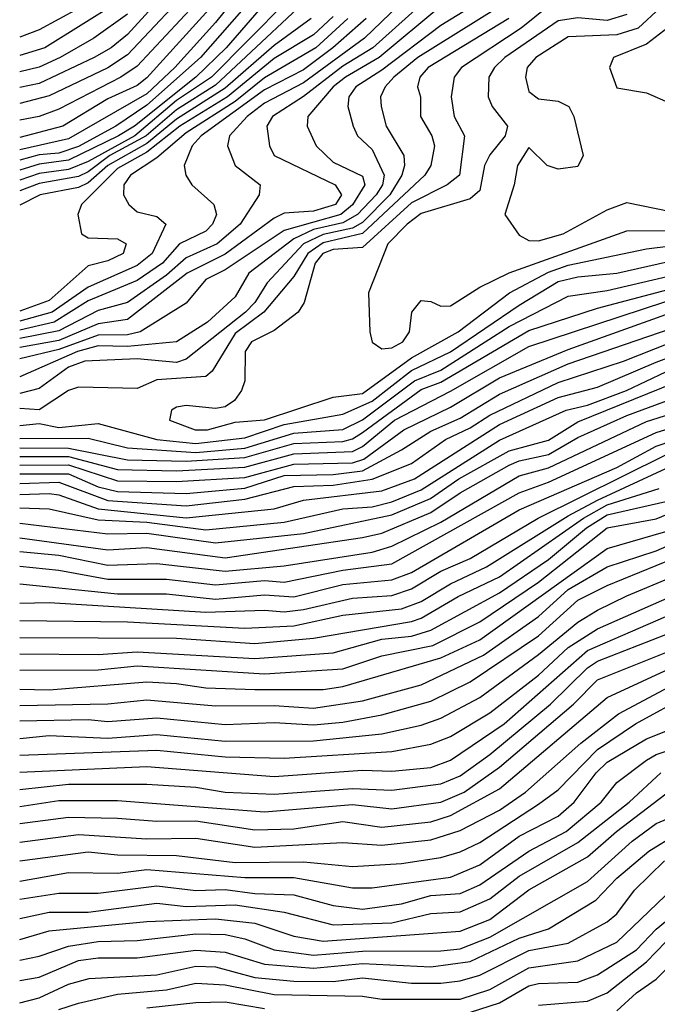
# Model space of a CAD drawing. Header units: metres. Extents: x -51132 to -49532, y -231222 to -229437.
# Tile 263 of 656: x -51132 to -51099, y -230015 to -229965. Entities that reach past the tile are written whole.
import ezdxf

# ---------------------------------------------------------------- set-up
doc = ezdxf.new("R2010")
doc.units = ezdxf.units.M
for name, color, linetype in [('CONTOUR_HALF', 8, 'Continuous'), ('CONTOUR_INDEX', 1, 'Continuous'), ('CONTOUR_INTER', 3, 'Continuous')]:
    doc.layers.add(name, color=color, linetype=linetype)

msp = doc.modelspace()

# ---------------------------------------------------------------- linework, layer by layer
at = {"layer": 'CONTOUR_HALF'}
for points, elevation in [([(-51117.08, -229955.735), (-51126.08, -229965.577), (-51126.905, -229966.259), (-51127.773, -229966.759), (-51130.58, -229968.077), (-51131.58, -229968.284)], 32.5), ([(-51118.58, -229961.237), (-51121.58, -229964.969), (-51123.659, -229967.259), (-51125.08, -229968.605), (-51129.08, -229970.899), (-51131.58, -229971.461)], 30.5), ([(-51115.58, -229962.538), (-51121.58, -229968.158), (-51123.58, -229969.423), (-51125.117, -229970.759), (-51126.974, -229971.759), (-51128.08, -229972.583), (-51128.58, -229972.829), (-51130.58, -229973.177), (-51131.58, -229973.553)], 28.5), ([(-51109.58, -229962.68), (-51113.552, -229966.259), (-51115.08, -229967.189), (-51117.08, -229968.747), (-51118.675, -229969.759), (-51118.962, -229970.259), (-51118.821, -229971.259), (-51118.581, -229971.759), (-51115.47, -229973.259), (-51115.145, -229973.759), (-51115.452, -229974.259), (-51116.58, -229974.594), (-51118.08, -229974.7), (-51118.58, -229974.946), (-51121.08, -229976.785), (-51123.034, -229977.759), (-51126.08, -229980.135), (-51127.58, -229980.35), (-51129.58, -229981.198), (-51131.58, -229981.563)], 25.5), ([(-51121.929, -229963.259), (-51125.58, -229967.197), (-51126.407, -229967.759), (-51129.58, -229969.396), (-51130.58, -229969.765), (-51131.58, -229969.96)], 31.5), ([(-51118.58, -229963.42), (-51121.037, -229966.259), (-51122.578, -229967.759), (-51125.725, -229970.259), (-51126.526, -229970.759), (-51129.08, -229972), (-51130.58, -229972.204), (-51131.58, -229972.498)], 29.5), ([(-51107.873, -229963.759), (-51110.08, -229965.113), (-51113.08, -229967.401), (-51114.414, -229968.259), (-51114.771, -229968.759), (-51114.821, -229969.259), (-51114.546, -229970.259), (-51114.331, -229970.759), (-51113.58, -229971.451), (-51112.971, -229972.759), (-51113.049, -229973.259), (-51113.379, -229973.759), (-51114.328, -229974.759), (-51115.08, -229975.189), (-51116.58, -229975.535), (-51117.58, -229976.006), (-51119.882, -229977.759), (-51120.58, -229978.965), (-51121.985, -229980.259), (-51123.58, -229981.268), (-51126.08, -229981.504), (-51127.58, -229981.465), (-51128.634, -229981.759), (-51131.58, -229983.056)], 24.5), ([(-51126.58, -229963.948), (-51130.298, -229966.259), (-51131.58, -229966.655)], 33.5), ([(-51100.58, -229964.552), (-51101.58, -229964.862), (-51103.08, -229964.735), (-51104.08, -229964.882), (-51106.805, -229966.759), (-51107.337, -229967.259), (-51107.619, -229967.759), (-51107.653, -229968.759), (-51107.461, -229969.259), (-51106.677, -229970.259), (-51106.783, -229970.759), (-51107.58, -229971.719), (-51107.843, -229972.259), (-51108.08, -229973.544), (-51108.58, -229973.975), (-51111.08, -229974.719), (-51111.801, -229975.259), (-51112.773, -229976.259), (-51113.771, -229978.759), (-51113.699, -229980.759), (-51113.58, -229981.28), (-51113.08, -229981.619), (-51112.58, -229981.576), (-51112.019, -229981.259), (-51111.682, -229980.759), (-51111.558, -229979.759), (-51111.08, -229979.16), (-51110.58, -229979.215), (-51110.08, -229979.446), (-51109.58, -229979.425), (-51108.08, -229978.484), (-51106.58, -229977.739), (-51100.58, -229975.597), (-51097.58, -229975.579)], 22.5), ([(-51097.58, -229964.55), (-51099.58, -229966.065), (-51101.249, -229966.759), (-51101.466, -229967.259), (-51101.08, -229968.297), (-51099.58, -229968.555), (-51097.08, -229969.65)], 21.5), ([(-51115.58, -229964.664), (-51116.58, -229965.598), (-51118.58, -229966.809), (-51120.974, -229968.759), (-51123.4, -229970.259), (-51125.08, -229971.584), (-51126.58, -229972.413), (-51128.432, -229974.259), (-51128.613, -229974.759), (-51128.423, -229975.759), (-51128.08, -229975.964), (-51126.58, -229976.008), (-51126.14, -229976.259), (-51126.295, -229976.759), (-51127.08, -229977.138), (-51128.08, -229977.383), (-51130.08, -229979.165), (-51131.58, -229979.697)], 27.5), ([(-51106.596, -229964.759), (-51110.72, -229967.259), (-51111.155, -229967.759), (-51111.26, -229968.259), (-51111.112, -229968.759), (-51111.119, -229969.759), (-51110.531, -229970.759), (-51110.39, -229971.259), (-51110.589, -229972.259), (-51110.884, -229972.759), (-51114.08, -229975.74), (-51116.08, -229976.205), (-51116.872, -229976.759), (-51117.58, -229977.936), (-51119.121, -229979.759), (-51120.58, -229980.847), (-51121.758, -229982.759), (-51122.08, -229983.035), (-51124.58, -229983.211), (-51125.58, -229983.656), (-51128.58, -229983.587), (-51129.08, -229983.758), (-51130.58, -229984.744), (-51131.58, -229984.669)], 23.5), ([(-51113.891, -229964.759), (-51115.584, -229966.259), (-51117.08, -229967.385), (-51119.08, -229968.407), (-51122.311, -229970.759), (-51122.78, -229971.259), (-51123.186, -229972.259), (-51123.097, -229972.759), (-51122.79, -229973.259), (-51121.67, -229974.259), (-51121.523, -229974.759), (-51121.733, -229975.259), (-51122.08, -229975.62), (-51123.417, -229976.259), (-51124.284, -229977.259), (-51125.58, -229978.136), (-51128.08, -229979.172), (-51129.815, -229980.259), (-51131.58, -229980.667)], 26.5), ([(-51131.58, -229985.537), (-51130.58, -229985.435), (-51129.58, -229985.632), (-51127.58, -229985.441), (-51124.58, -229986.249), (-51122.58, -229986.451), (-51120.08, -229986.175), (-51118.08, -229985.491), (-51115.08, -229984.959), (-51113.58, -229984.291), (-51111.58, -229982.738), (-51109.58, -229981.783), (-51106.08, -229979.402), (-51104.08, -229978.193), (-51103.08, -229977.945), (-51101.08, -229977.762), (-51094.08, -229976.171)], 23.5), ([(-51131.58, -229986.683), (-51129.08, -229986.686), (-51126.08, -229987.285), (-51123.08, -229987.364), (-51120.08, -229987.167), (-51117.58, -229986.451), (-51115.08, -229986.355), (-51114.58, -229986.22), (-51114.08, -229985.902), (-51111.08, -229983.694), (-51110.08, -229983.332), (-51105.58, -229980.682), (-51102.08, -229979.553), (-51096.08, -229977.962)], 24.5), ([(-51131.58, -229987.558), (-51129.08, -229987.549), (-51126.58, -229988.358), (-51123.58, -229988.396), (-51120.08, -229988.198), (-51117.58, -229987.505), (-51114.58, -229987.435), (-51114.005, -229987.259), (-51111.96, -229985.759), (-51109.58, -229984.607), (-51107.08, -229983.105), (-51103.58, -229981.652), (-51098.58, -229979.872)], 25.5), ([(-51131.58, -229988.494), (-51129.58, -229988.433), (-51127.08, -229989.362), (-51123.08, -229989.637), (-51120.08, -229989.29), (-51117.58, -229988.65), (-51115.58, -229988.584), (-51113.58, -229988.276), (-51111.58, -229987.471), (-51109.83, -229986.259), (-51108.58, -229985.66), (-51107.58, -229985.01), (-51104.08, -229983.349), (-51100.74, -229982.259), (-51096.58, -229980.596)], 26.5), ([(-51131.58, -229989.741), (-51130.08, -229989.793), (-51127.58, -229990.351), (-51125.08, -229990.464), (-51122.08, -229990.856), (-51118.08, -229990.472), (-51115.08, -229989.795), (-51113.58, -229989.687), (-51112.58, -229989.435), (-51111.08, -229988.823), (-51107.08, -229986.294), (-51103.674, -229984.759), (-51102.58, -229984.499), (-51100.587, -229983.759), (-51098.58, -229982.793)], 27.5), ([(-51131.58, -229991.27), (-51127.08, -229991.88), (-51125.08, -229991.766), (-51121.08, -229992.288), (-51114.08, -229991.262), (-51113.08, -229991.027), (-51110.58, -229989.977), (-51109.08, -229988.972), (-51106.58, -229987.57), (-51106.08, -229987.345), (-51104.58, -229987.011), (-51103.08, -229986.153), (-51100.58, -229985.025), (-51097.58, -229983.925)], 28.5), ([(-51131.58, -229992.724), (-51129.58, -229992.926), (-51127.08, -229993.387), (-51124.08, -229993.378), (-51121.58, -229993.678), (-51119.08, -229993.45), (-51118.08, -229993.532), (-51115.08, -229992.922), (-51112.58, -229992.596), (-51106.08, -229988.976), (-51104.58, -229988.423), (-51099.08, -229985.886), (-51095.58, -229984.806)], 29.5), ([(-51131.58, -229994.598), (-51130.08, -229994.572), (-51122.08, -229995.064), (-51119.08, -229994.97), (-51118.08, -229995.047), (-51117.08, -229994.934), (-51114.58, -229994.349), (-51112.58, -229994.222), (-51111.58, -229993.878), (-51110.08, -229992.98), (-51108.58, -229992.326), (-51105.112, -229990.259), (-51098.58, -229987.031)], 30.5), ([(-51131.58, -229998.028), (-51127.58, -229998.004), (-51125.58, -229997.801), (-51119.08, -229998.21), (-51115.08, -229997.956), (-51113.08, -229997.287), (-51110.48, -229996.759), (-51108.08, -229995.551), (-51105.08, -229993.527), (-51101.58, -229990.763), (-51099.08, -229990.305), (-51095.08, -229988.65)], 32.5), ([(-51131.58, -229996.365), (-51123.58, -229996.398), (-51119.58, -229996.666), (-51116.58, -229996.394), (-51111.58, -229995.533), (-51111.08, -229995.375), (-51109.192, -229994.259), (-51107.08, -229993.254), (-51102.797, -229990.259), (-51101.58, -229989.59), (-51098.917, -229988.759)], 31.5), ([(-51131.58, -229999.828), (-51127.08, -229999.741), (-51125.08, -229999.543), (-51121.58, -229999.847), (-51118.58, -229999.826), (-51116.58, -229999.966), (-51114.08, -229999.592), (-51111.08, -229998.782), (-51107.893, -229997.259), (-51105.08, -229995.289), (-51103.58, -229993.906), (-51101.58, -229992.757), (-51099.08, -229991.939), (-51096.08, -229990.621)], 33.5), ([(-51131.58, -230001.514), (-51130.08, -230001.362), (-51127.08, -230001.49), (-51124.58, -230001.301), (-51121.08, -230001.653), (-51116.58, -230001.639), (-51113.08, -230001.277), (-51111.08, -230000.84), (-51110.08, -230000.482), (-51108.08, -229999.421), (-51105.08, -229997.223), (-51103.08, -229995.57), (-51102.08, -229994.964), (-51100.58, -229994.223), (-51095.838, -229992.259)], 34.5), ([(-51131.58, -230003.233), (-51125.08, -230002.938), (-51118.58, -230003.448), (-51114.08, -230003.134), (-51112.58, -230003.186), (-51110.58, -230002.99), (-51109.58, -230002.626), (-51106.844, -230000.759), (-51102.58, -229997.019), (-51098.58, -229995.279)], 35.5), ([(-51131.58, -230004.979), (-51129.58, -230004.678), (-51126.58, -230004.672), (-51119.08, -230005.264), (-51114.58, -230004.879), (-51112.58, -230005.109), (-51110.08, -230004.761), (-51108.887, -230004.259), (-51107.08, -230002.976), (-51103.294, -229999.759), (-51102.08, -229998.515), (-51098.58, -229997.129)], 36.5), ([(-51131.58, -230006.812), (-51128.58, -230006.416), (-51125.08, -230006.632), (-51122.58, -230006.597), (-51119.58, -230007.055), (-51115.08, -230006.814), (-51113.08, -230006.95), (-51110.58, -230006.682), (-51109.08, -230006.216), (-51107.08, -230005.179), (-51105.749, -230004.259), (-51102.918, -230001.759), (-51101.01, -230000.259), (-51095.58, -229997.368)], 37.5), ([(-51131.58, -230008.794), (-51129.08, -230008.351), (-51126.58, -230008.382), (-51125.08, -230008.207), (-51120.08, -230008.614), (-51117.58, -230008.609), (-51114.58, -230009.141), (-51113.58, -230009.129), (-51109.58, -230008.595), (-51108.08, -230007.964), (-51106.08, -230006.503), (-51104.08, -230005.474), (-51103.262, -230004.759), (-51102.143, -230003.259), (-51101.58, -230002.724), (-51099.58, -230001.527), (-51098.58, -230001.136)], 38.5), ([(-51131.58, -230010.704), (-51130.08, -230010.373), (-51128.08, -230010.381), (-51124.58, -230009.92), (-51123.08, -230010.086), (-51120.58, -230010.011), (-51118.08, -230010.384), (-51115.58, -230011.031), (-51112.58, -230010.919), (-51110.58, -230010.448), (-51109.08, -230010.367), (-51107.58, -230009.704), (-51106.08, -230008.533), (-51103.08, -230006.822), (-51100.454, -230004.759), (-51098.845, -230003.259)], 39.5), ([(-51131.58, -230012.829), (-51130.58, -230012.631), (-51129.08, -230012.118), (-51127.58, -230011.878), (-51125.58, -230011.826), (-51122.58, -230011.488), (-51121.08, -230011.511), (-51120.08, -230011.741), (-51118.58, -230012.297), (-51116.58, -230012.565), (-51114.08, -230012.361), (-51110.08, -230012.346), (-51109.08, -230012.241), (-51107.58, -230011.659), (-51102.58, -230008.812), (-51100.302, -230006.759), (-51099.08, -230005.85), (-51094.58, -230003.987)], 40.5), ([(-51131.58, -230015.011), (-51130.58, -230014.754), (-51129.08, -230014.056), (-51128.032, -230013.759), (-51124.58, -230013.571), (-51122.58, -230013.134), (-51121.58, -230013.165), (-51119.58, -230013.712), (-51117.58, -230013.902), (-51115.58, -230013.922), (-51114.08, -230013.721), (-51111.58, -230014.001), (-51110.08, -230014.007), (-51109.08, -230013.874), (-51108.08, -230013.588), (-51105.58, -230012.333), (-51103.58, -230011.957), (-51101.58, -230010.878), (-51101.08, -230010.46), (-51100.185, -230009.259), (-51098.657, -230007.759)], 41.5), ([(-51109.08, -230015.652), (-51107.08, -230015.01), (-51105.58, -230014.141), (-51105.08, -230014.016), (-51103.08, -230013.945), (-51102.08, -230013.568), (-51100.08, -230012.307), (-51099.08, -230011.249), (-51096.58, -230009.186)], 42.5), ([(-51101.08, -230015.421), (-51100.08, -230014.503), (-51099.08, -230013.797), (-51098.08, -230012.776)], 43.5), ([(-51125.08, -230015.255), (-51122.58, -230014.983), (-51121.08, -230014.961), (-51119.08, -230015.301)], 42.5)]:
    msp.add_lwpolyline(points, dxfattribs=dict(at, elevation=elevation))
at = {"layer": 'CONTOUR_INDEX'}
for points, elevation in [([(-51115.58, -229959.022), (-51122.345, -229966.759), (-51125.08, -229969.194), (-51126.664, -229970.259), (-51128.58, -229971.288), (-51129.58, -229971.63), (-51130.58, -229971.725), (-51131.58, -229971.989)], 30), ([(-51110.08, -229964.136), (-51113.22, -229966.759), (-51114.945, -229967.759), (-51115.57, -229968.259), (-51116.868, -229969.759), (-51116.908, -229970.259), (-51116.437, -229971.259), (-51115.58, -229972.095), (-51114.08, -229972.812), (-51113.956, -229973.259), (-51114.58, -229974.275), (-51115.173, -229974.759), (-51118.08, -229975.586), (-51121.08, -229977.597), (-51122.08, -229978.091), (-51123.08, -229979.29), (-51125.433, -229980.759), (-51126.08, -229980.901), (-51127.58, -229980.919), (-51129.58, -229981.654), (-51131.58, -229982.13)], 25), ([(-51131.58, -229987.125), (-51129.08, -229987.12), (-51126.58, -229987.786), (-51123.58, -229987.848), (-51120.08, -229987.667), (-51117.58, -229986.979), (-51114.58, -229986.867), (-51114.08, -229986.602), (-51112.438, -229985.259), (-51109.58, -229983.793), (-51105.58, -229981.504), (-51098.58, -229979.211)], 25), ([(-51131.58, -229993.627), (-51126.58, -229994.122), (-51124.08, -229994.13), (-51121.58, -229994.396), (-51119.08, -229994.174), (-51117.58, -229994.275), (-51115.08, -229993.648), (-51112.58, -229993.418), (-51111.58, -229993.036), (-51106.08, -229989.837), (-51101.08, -229987.685), (-51099.08, -229986.599), (-51095.58, -229985.397)], 30), ([(-51131.58, -230002.371), (-51124.58, -230002.115), (-51121.08, -230002.457), (-51118.08, -230002.52), (-51112.58, -230002.178), (-51110.58, -230001.807), (-51109.58, -230001.412), (-51107.58, -230000.208), (-51105.08, -229998.284), (-51103.58, -229996.863), (-51102.08, -229995.921), (-51095.08, -229992.831)], 35), ([(-51131.58, -230011.772), (-51130.08, -230011.322), (-51125.08, -230010.849), (-51121.58, -230010.715), (-51119.58, -230010.935), (-51117.58, -230011.601), (-51116.08, -230011.852), (-51109.08, -230011.345), (-51107.58, -230010.754), (-51105.58, -230009.246), (-51102.58, -230007.546), (-51101.104, -230006.259), (-51098.58, -230004.343)], 40)]:
    msp.add_lwpolyline(points, dxfattribs=dict(at, elevation=elevation))
at = {"layer": 'CONTOUR_INTER'}
for points, elevation in [([(-51116.08, -229961.987), (-51121.792, -229967.759), (-51123.58, -229968.951), (-51125.707, -229970.759), (-51128.08, -229972.06), (-51129.08, -229972.472), (-51130.58, -229972.681), (-51131.58, -229973.008)], 29), ([(-51110.08, -229962.01), (-51113.971, -229965.759), (-51117.08, -229968.051), (-51119.08, -229969.083), (-51119.972, -229969.759), (-51120.874, -229970.759), (-51120.962, -229971.259), (-51120.583, -229972.259), (-51119.295, -229973.259), (-51119.356, -229973.759), (-51120.329, -229975.259), (-51121.504, -229976.259), (-51123.08, -229976.974), (-51124.08, -229977.867), (-51126.08, -229979.251), (-51127.58, -229979.66), (-51129.58, -229980.709), (-51131.58, -229981.102)], 26), ([(-51096.58, -229962.076), (-51099.99, -229965.259), (-51101.08, -229965.595), (-51103.58, -229965.697), (-51105.228, -229966.759), (-51105.666, -229967.259), (-51105.744, -229967.759), (-51105.58, -229968.481), (-51105.08, -229968.866), (-51104.08, -229968.989), (-51103.546, -229969.259), (-51103.278, -229969.759), (-51102.812, -229971.759), (-51103.08, -229972.316), (-51104.08, -229972.461), (-51104.652, -229972.259), (-51105.58, -229971.351), (-51106.162, -229972.259), (-51106.329, -229973.259), (-51106.812, -229974.759), (-51106.08, -229975.83), (-51105.58, -229976.102), (-51105.08, -229976.111), (-51103.822, -229975.759), (-51101.58, -229974.537), (-51100.58, -229974.153), (-51097.58, -229974.77)], 22), ([(-51122.441, -229962.759), (-51126.08, -229966.621), (-51127.08, -229967.283), (-51130.08, -229968.715), (-51131.58, -229969.1)], 32), ([(-51121.58, -229963.927), (-51125.08, -229967.796), (-51125.58, -229968.188), (-51127.08, -229968.857), (-51129.38, -229970.259), (-51131.58, -229970.836)], 31), ([(-51128.58, -229964.255), (-51130.58, -229965.341), (-51131.58, -229965.713)], 34), ([(-51107.23, -229964.259), (-51111.253, -229966.759), (-51112.467, -229967.759), (-51112.912, -229968.259), (-51113.158, -229968.759), (-51113.129, -229969.259), (-51112.873, -229970.259), (-51111.963, -229971.759), (-51111.936, -229972.259), (-51112.063, -229972.759), (-51112.673, -229973.759), (-51114.08, -229975.175), (-51114.58, -229975.46), (-51116.08, -229975.782), (-51117.086, -229976.259), (-51118.943, -229978.259), (-51119.58, -229979.259), (-51120.048, -229979.759), (-51123.08, -229982.157), (-51123.58, -229982.326), (-51125.58, -229982.136), (-51128.248, -229982.259), (-51129.08, -229982.561), (-51130.58, -229983.656), (-51131.58, -229983.905)], 24), ([(-51126.08, -229964.542), (-51127.791, -229965.759), (-51129.521, -229966.759), (-51130.58, -229967.248), (-51131.58, -229967.479)], 33), ([(-51104.58, -229964.132), (-51105.966, -229965.259), (-51109.022, -229967.259), (-51109.387, -229967.759), (-51109.552, -229968.759), (-51109.398, -229969.759), (-51108.866, -229970.759), (-51109.122, -229972.759), (-51109.758, -229973.259), (-51111.58, -229974.175), (-51114.08, -229976.444), (-51115.58, -229976.546), (-51116.102, -229976.759), (-51116.487, -229977.259), (-51117.047, -229979.259), (-51117.368, -229979.759), (-51118.58, -229980.686), (-51119.745, -229981.259), (-51120.061, -229981.759), (-51120.089, -229983.259), (-51120.256, -229983.759), (-51120.604, -229984.259), (-51121.08, -229984.591), (-51121.58, -229984.674), (-51123.08, -229984.509), (-51123.58, -229984.603), (-51123.836, -229984.759), (-51123.936, -229985.259), (-51122.621, -229985.759), (-51121.99, -229985.759), (-51120.58, -229985.36), (-51119.08, -229985.256), (-51115.58, -229984.084), (-51114.08, -229983.911), (-51111.58, -229982.086), (-51109.197, -229980.759), (-51106.572, -229978.759), (-51104.58, -229977.704), (-51103.58, -229977.345), (-51099.58, -229976.521), (-51097.08, -229976.208)], 23), ([(-51114.82, -229964.759), (-51116.455, -229966.259), (-51119.08, -229967.787), (-51120.58, -229968.993), (-51123.08, -229970.595), (-51124.58, -229971.868), (-51125.918, -229972.759), (-51126.259, -229973.259), (-51126.283, -229973.759), (-51126.013, -229974.259), (-51125.58, -229974.627), (-51124.58, -229974.87), (-51124.121, -229975.259), (-51124.82, -229976.759), (-51125.58, -229977.369), (-51128.08, -229978.475), (-51129.924, -229979.759), (-51131.58, -229980.219)], 27), ([(-51116.694, -229964.759), (-51118.58, -229966.149), (-51121.08, -229968.316), (-51123.58, -229969.896), (-51125.08, -229971.144), (-51127.078, -229972.259), (-51128.08, -229973.15), (-51128.58, -229973.389), (-51130.534, -229973.759), (-51131.58, -229974.288)], 28), ([(-51131.58, -229986.206), (-51128.08, -229986.189), (-51126.08, -229986.673), (-51122.58, -229986.915), (-51120.08, -229986.689), (-51117.58, -229985.925), (-51115.08, -229985.734), (-51114.08, -229985.247), (-51111.425, -229983.259), (-51110.08, -229982.705), (-51106.58, -229980.484), (-51103.58, -229978.932), (-51101.58, -229978.653), (-51094.08, -229976.893)], 24), ([(-51131.58, -229988.004), (-51129.08, -229988.007), (-51127.58, -229988.671), (-51126.58, -229988.908), (-51123.08, -229989.011), (-51120.08, -229988.739), (-51118.08, -229988.085), (-51115.58, -229988.031), (-51114.08, -229987.846), (-51112.08, -229986.786), (-51110.58, -229985.827), (-51109.08, -229985.157), (-51107.08, -229983.931), (-51103.58, -229982.397), (-51096.58, -229979.983)], 26), ([(-51131.58, -229989.062), (-51130.08, -229989.001), (-51129.58, -229989.072), (-51127.58, -229989.783), (-51123.08, -229990.253), (-51118.58, -229989.787), (-51117.08, -229989.352), (-51113.08, -229988.879), (-51111.424, -229988.259), (-51107.08, -229985.492), (-51104.08, -229984.108), (-51102.08, -229983.586), (-51099.08, -229982.298), (-51096.08, -229981.189)], 27), ([(-51131.58, -229990.522), (-51127.08, -229991.067), (-51125.08, -229991.033), (-51121.58, -229991.53), (-51117.08, -229991.047), (-51112.58, -229990.101), (-51110.61, -229989.259), (-51109.154, -229988.259), (-51106.58, -229986.827), (-51104.58, -229986.278), (-51103.08, -229985.351), (-51098.08, -229983.328)], 28), ([(-51131.58, -229991.971), (-51129.58, -229992.155), (-51127.08, -229992.674), (-51124.58, -229992.587), (-51121.08, -229992.972), (-51118.08, -229992.692), (-51113.58, -229992.003), (-51112.58, -229991.697), (-51110.08, -229990.477), (-51106.08, -229988.101), (-51104.58, -229987.691), (-51099.58, -229985.329), (-51097.08, -229984.545)], 29), ([(-51131.58, -229995.483), (-51126.08, -229995.552), (-51120.08, -229995.876), (-51117.58, -229995.765), (-51115.08, -229995.214), (-51112.08, -229994.889), (-51111.08, -229994.518), (-51109.58, -229993.612), (-51107.739, -229992.759), (-51103.58, -229990.149), (-51102.08, -229989.34), (-51098.58, -229987.74)], 31), ([(-51131.58, -229997.193), (-51127.58, -229997.233), (-51125.58, -229997.086), (-51119.58, -229997.437), (-51115.58, -229997.141), (-51113.08, -229996.444), (-51111.58, -229996.282), (-51110.58, -229995.978), (-51107.08, -229994.072), (-51104.58, -229992.376), (-51102.63, -229990.759), (-51101.58, -229990.104), (-51098.58, -229989.412)], 32), ([(-51131.58, -229998.996), (-51130.08, -229999.029), (-51125.08, -229998.629), (-51123.58, -229998.698), (-51122.08, -229998.931), (-51119.58, -229999.02), (-51116.08, -229999.006), (-51115.08, -229998.86), (-51110.08, -229997.398), (-51108.08, -229996.476), (-51101.58, -229991.809), (-51098.58, -229990.944)], 33), ([(-51131.58, -230000.614), (-51128.08, -230000.546), (-51127.08, -230000.639), (-51124.58, -230000.465), (-51121.08, -230000.804), (-51118.58, -230000.694), (-51116.58, -230000.81), (-51115.08, -230000.675), (-51113.08, -230000.301), (-51110.58, -229999.6), (-51108.58, -229998.62), (-51105.08, -229996.27), (-51103.08, -229994.452), (-51101.58, -229993.705), (-51096.58, -229991.667)], 34), ([(-51131.58, -230004.116), (-51129.08, -230003.851), (-51125.08, -230003.84), (-51122.58, -230003.993), (-51121.08, -230004.248), (-51118.58, -230004.361), (-51114.58, -230004.072), (-51112.58, -230004.158), (-51110.08, -230003.824), (-51109.08, -230003.411), (-51107.58, -230002.328), (-51104.466, -229999.759), (-51102.58, -229997.898), (-51102.08, -229997.56), (-51098.58, -229996.202)], 36), ([(-51131.58, -230005.851), (-51129.08, -230005.535), (-51126.58, -230005.577), (-51124.58, -230005.739), (-51122.58, -230005.709), (-51119.58, -230006.174), (-51117.58, -230006.126), (-51115.08, -230005.755), (-51113.08, -230006.033), (-51110.58, -230005.766), (-51109.58, -230005.448), (-51107.08, -230004.08), (-51101.58, -229999.418), (-51097.965, -229997.759)], 37), ([(-51131.58, -230007.763), (-51128.08, -230007.294), (-51126.58, -230007.45), (-51123.58, -230007.481), (-51120.58, -230007.838), (-51117.08, -230007.801), (-51114.58, -230008.053), (-51112.08, -230007.888), (-51110.08, -230007.588), (-51109.08, -230007.306), (-51108.08, -230006.829), (-51105.08, -230004.863), (-51104.08, -230004.136), (-51102.08, -230002.076), (-51100.138, -230000.759), (-51097.393, -229999.259)], 38), ([(-51131.58, -230009.713), (-51129.58, -230009.413), (-51127.58, -230009.404), (-51124.58, -230009.041), (-51122.58, -230009.276), (-51121.08, -230009.226), (-51119.58, -230009.426), (-51117.58, -230009.49), (-51115.58, -230010.042), (-51114.08, -230010.218), (-51112.08, -230009.951), (-51110.58, -230009.522), (-51109.08, -230009.431), (-51108.08, -230008.981), (-51105.58, -230007.267), (-51103.676, -230006.259), (-51101.882, -230004.759), (-51101.08, -230003.755), (-51099.58, -230002.624), (-51099.08, -230002.337), (-51097.58, -230001.828)], 39), ([(-51131.58, -230013.872), (-51130.58, -230013.698), (-51128.58, -230012.842), (-51127.58, -230012.708), (-51125.58, -230012.714), (-51122.58, -230012.318), (-51121.08, -230012.423), (-51119.08, -230013.024), (-51116.58, -230013.235), (-51114.08, -230013.005), (-51110.58, -230013.161), (-51108.58, -230012.892), (-51106.08, -230011.701), (-51104.58, -230011.226), (-51102.152, -230009.759), (-51101.08, -230008.647), (-51099.446, -230007.259), (-51098.08, -230006.413)], 41), ([(-51129.58, -230015.354), (-51128.58, -230015.027), (-51126.58, -230014.56), (-51124.08, -230014.346), (-51122.58, -230014.004), (-51121.08, -230014.091), (-51118.58, -230014.588), (-51114.08, -230014.673), (-51113.08, -230014.821), (-51109.08, -230014.811), (-51107.58, -230014.319), (-51105.58, -230013.227), (-51103.08, -230012.869), (-51101.08, -230011.914), (-51097.809, -230008.759)], 42), ([(-51105.08, -230015.119), (-51102.58, -230014.913), (-51101.58, -230014.491), (-51099.58, -230012.915), (-51098.58, -230011.886)], 43)]:
    msp.add_lwpolyline(points, dxfattribs=dict(at, elevation=elevation))

doc.saveas('drawing.dxf')
